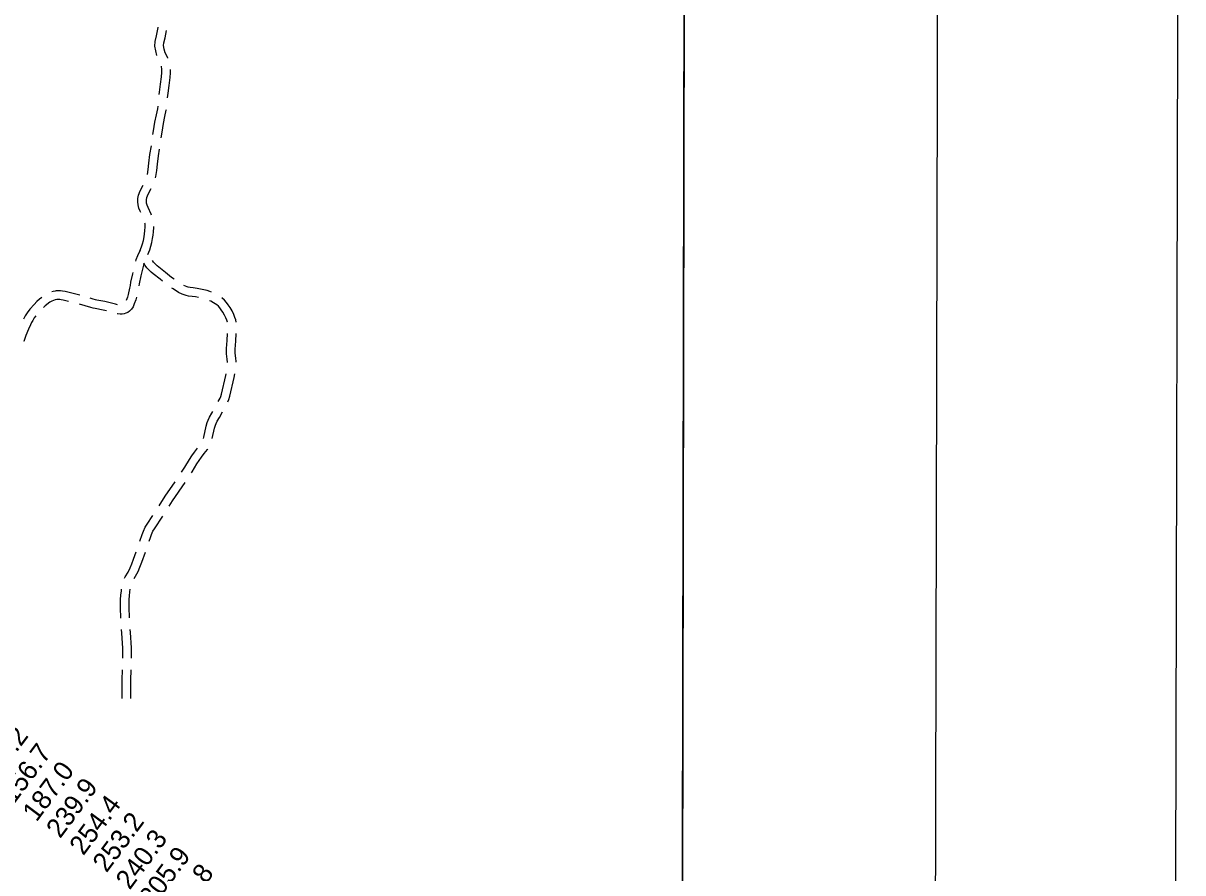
# Model space of a CAD drawing. Extents: x 3177385 to 3215275, y 903885 to 929304.
# Drawn here: x 3210670 to 3214691, y 918306 to 921253 of the extents above; entities that cross this region are included whole.
import ezdxf

# ---------------------------------------------------------------- set-up
doc = ezdxf.new("R2010")
doc.units = 0
for name, color, linetype in [('G-ANNO-NPLT', 7, 'Continuous'), ('V-ANNO-SYMB', 7, 'Continuous'), ('V-GRID-FRAM', 7, 'Continuous'), ('V-RIVR-RANG', 7, 'Continuous'), ('V-ROAD-CNTR', 7, 'Continuous'), ('V-SITE-VEGE', 7, 'Continuous')]:
    doc.layers.add(name, color=color, linetype=linetype)

msp = doc.modelspace()

# ---------------------------------------------------------------- linework, layer by layer
at = {"layer": 'G-ANNO-NPLT'}
msp.add_lwpolyline([(3177968.5, 904553.8), (3214635.1, 904468.5), (3214691.3, 928635.1), (3178024.7, 928720.4)], close=True, dxfattribs=at)
at = {"layer": 'V-ANNO-SYMB'}
msp.add_lwpolyline([(3180720.1, 905172.5), (3213803.2, 905095.5), (3213856.5, 928012), (3180773.4, 928089), (3180720.1, 905172.5)], dxfattribs=at)
at = {"layer": 'V-GRID-FRAM'}
msp.add_lwpolyline([(3181653.7, 927525.9), (3181603.5, 909337.1), (3212939.2, 909264.2), (3212973.6, 927453), (3181653.7, 927525.9)], dxfattribs=at)
at = {"layer": 'V-ROAD-CNTR'}
for points in [[(3211134.2, 921141.2), (3211130.3, 921156.9), (3211127.2, 921173.2), (3211127.6, 921189.3), (3211133, 921209.6), (3211138.7, 921238.7), (3211138.8, 921239.1)], [(3211171.9, 921131.6), (3211171.3, 921132.9), (3211162.7, 921151), (3211159.6, 921163.3), (3211157.3, 921175.7), (3211157.5, 921185), (3211162.2, 921202.8), (3211167.1, 921227.8)], [(3211141.7, 921005.4), (3211142.6, 921013.9), (3211146.2, 921041.6), (3211150.1, 921067.5), (3211151.1, 921082.5), (3211151, 921093.6), (3211149.8, 921103.6), (3211149.5, 921104.5)], [(3211170.7, 920993.8), (3211172.4, 921010.5), (3211176, 921037.4), (3211180, 921064.3), (3211181.1, 921081.6), (3211181, 921093.1)], [(3211120.1, 920867.3), (3211122.3, 920880.4), (3211126.8, 920910.2), (3211132.4, 920935.6), (3211137, 920956.6), (3211138.3, 920965.5)], [(3211148.7, 920855.8), (3211151.9, 920875.7), (3211156.3, 920904.8), (3211161.7, 920929.1), (3211166.5, 920951.3), (3211166.9, 920954.1)], [(3211101.1, 920728.6), (3211101.2, 920728.9), (3211104.1, 920745.9), (3211106.1, 920767.5), (3211109.8, 920797.8), (3211114.6, 920827.6)], [(3211129, 920717.3), (3211130.5, 920722), (3211133.8, 920742), (3211135.9, 920764.3), (3211139.5, 920793.6), (3211143.2, 920816.2)], [(3211078.1, 920597.1), (3211076, 920601.8), (3211071.7, 920612.2), (3211068.6, 920623.2), (3211067.5, 920634.1), (3211068.1, 920644.9), (3211070.6, 920657.2), (3211076.3, 920672.1), (3211086, 920691.7)], [(3211115.2, 920587.3), (3211113.9, 920591.2), (3211103.5, 920613.9), (3211100.1, 920622), (3211098.2, 920628.8), (3211097.6, 920634.7), (3211098, 920641.1), (3211099.5, 920648.9), (3211103.8, 920660), (3211113.9, 920680.4)], [(3211074.8, 920462.5), (3211080.8, 920477.1), (3211084.1, 920488.1), (3211086.9, 920499.5), (3211089.4, 920511.8), (3211091, 920522.2), (3211092, 920532.7), (3211093.2, 920546.5), (3211093.2, 920551.5), (3211092.8, 920557.5), (3211092.3, 920559.9)], [(3211102.6, 920451.2), (3211109.1, 920467.1), (3211113, 920480.2), (3211116.1, 920492.9), (3211118.9, 920506.5), (3211120.8, 920518.4), (3211121.9, 920530), (3211123.1, 920545.1), (3211123.2, 920548.4)], [(3211076.4, 920465.7), (3211066.3, 920446.3), (3211061.1, 920432.2), (3211059.7, 920427.6)], [(3211193.4, 920365.3), (3211184.9, 920371.1), (3211163.6, 920388.6), (3211140, 920407), (3211134.7, 920411.8), (3211127.6, 920418.4), (3211122.1, 920424.3), (3211118.2, 920429.7), (3211118.2, 920429.9)], [(3211050.5, 920388.7), (3211049.4, 920384), (3211042.8, 920355.1), (3211040.6, 920343.9), (3211038.6, 920333.8), (3211034.5, 920312.4), (3211031.8, 920303.1), (3211027.7, 920291.5)], [(3211089, 920421), (3211086.9, 920414), (3211078.7, 920377.4), (3211072.2, 920348.8), (3211070.8, 920342)], [(3211153.5, 920358.1), (3211144.9, 920365.1), (3211120.7, 920384), (3211114.3, 920389.7), (3211106.4, 920397.2), (3211098.9, 920405.2), (3211093.3, 920413), (3211088.6, 920420.6), (3211088.2, 920421.2)], [(3210782.3, 920324.3), (3210774.3, 920322.8), (3210769.1, 920321.3)], [(3210866.2, 920309.5), (3210815.5, 920322.3), (3210806.5, 920323.9), (3210799.8, 920324.7), (3210791.1, 920325.2), (3210783.8, 920324.5)], [(3211278.3, 920301.7), (3211268.2, 920303.8), (3211255.8, 920305.5), (3211244, 920307), (3211235.6, 920308.6), (3211228.8, 920310.6), (3211221.2, 920313.6), (3211209.2, 920319), (3211190, 920331.3), (3211185.6, 920334.4)], [(3211323.7, 920320.2), (3211317.2, 920323), (3211307.6, 920326.1), (3211296.3, 920328.7), (3211273.3, 920333.4), (3211259.8, 920335.3), (3211248.7, 920336.7), (3211242.6, 920337.8), (3211238.5, 920339), (3211232.8, 920341.3), (3211227.1, 920343.8)], [(3210734.8, 920301.9), (3210727.1, 920296.1), (3210717.5, 920287.6), (3210708.5, 920277.5), (3210693.7, 920261.4), (3210683.7, 920248.1), (3210677.5, 920237.8), (3210672.6, 920229.2), (3210671.5, 920227)], [(3210788, 920294.9), (3210781.1, 920293.5), (3210775.1, 920291.9), (3210769.3, 920289.2), (3210762.9, 920285.5), (3210746.2, 920272.9), (3210740.2, 920267.6)], [(3210827.3, 920288.4), (3210809.3, 920292.9), (3210802, 920294.2), (3210797, 920294.8), (3210791.7, 920295.1), (3210786.6, 920294.7)], [(3210959.1, 920255.6), (3210947.2, 920258.1), (3210920.2, 920263.2), (3210913.2, 920264.6), (3210904.3, 920267.2), (3210865.5, 920278.8), (3210865.2, 920278.8)], [(3210997.5, 920276.4), (3210989.8, 920278.4), (3210971.3, 920283.6), (3210953.1, 920287.5), (3210926, 920292.7), (3210920.4, 920293.8), (3210912.8, 920296), (3210902.9, 920299)], [(3211063, 920302.8), (3211060.4, 920294), (3211055.3, 920279.4), (3211051.2, 920269.7), (3211045.9, 920261.5), (3211039.2, 920254.7), (3211033.1, 920250.2), (3211026.6, 920246.9), (3211020.6, 920244.9), (3211013.7, 920243.9), (3211006.3, 920243.8), (3210997.1, 920245.6), (3210996.6, 920245.7)], [(3211378.3, 920216.4), (3211378.2, 920216.8), (3211376.3, 920222.7), (3211373, 920231.1), (3211368.5, 920240.7), (3211362.2, 920251), (3211356.7, 920259.5), (3211352.1, 920265.5), (3211346.9, 920271.7), (3211341.4, 920276.2), (3211329.8, 920283.3), (3211320.4, 920288.6), (3211316.5, 920290.5)], [(3211408.8, 920216.5), (3211407.3, 920224.3), (3211404.5, 920232.8), (3211400.6, 920242.9), (3211394.9, 920255), (3211387.6, 920266.9), (3211381.3, 920276.8), (3211375.4, 920284.4), (3211368.2, 920293), (3211358.9, 920300.7), (3211358.6, 920300.9)], [(3210713.9, 920238.4), (3210708.6, 920231.3), (3210703.4, 920222.6), (3210699.1, 920215.2), (3210695, 920206.7), (3210688.8, 920192.4), (3210679.9, 920169.8), (3210672.1, 920148.9), (3210672.1, 920148.9)], [(3211378.9, 920076.9), (3211378.9, 920077.8), (3211377.6, 920087.6), (3211375.2, 920105.9), (3211374.7, 920114.7), (3211375.1, 920124.8), (3211377.3, 920152.3), (3211378.6, 920176.5)], [(3211408.9, 920077), (3211408.9, 920079.8), (3211407.4, 920091.5), (3211405.1, 920108.8), (3211404.7, 920115), (3211405, 920123), (3211407.2, 920150.3), (3211408.6, 920176.6)], [(3211346.8, 919941.5), (3211349.5, 919946.4), (3211352.9, 919953), (3211355, 919957.9), (3211357.6, 919966.8), (3211372.7, 920031.1), (3211373.8, 920037.3)], [(3211380.1, 919940.5), (3211383.3, 919947.7), (3211386.6, 919959.2), (3211402, 920024.9), (3211404.3, 920036.7), (3211404.4, 920037.3)], [(3211295.3, 919812.5), (3211296.2, 919816.9), (3211305, 919856), (3211308.5, 919868.3), (3211311.5, 919876.3), (3211316.7, 919886.9), (3211324.6, 919900.4), (3211327.7, 919906.3)], [(3211326, 919812.6), (3211334.1, 919848.7), (3211337, 919858.9), (3211339.1, 919864.4), (3211343.1, 919872.7), (3211350.7, 919885.7), (3211361.3, 919905.2)], [(3211219.4, 919695.6), (3211231.1, 919712.8), (3211247.4, 919740.4), (3211255.3, 919752.5), (3211264, 919765.4), (3211274.4, 919779)], [(3211254.4, 919693.7), (3211256.5, 919696.7), (3211272.9, 919724.6), (3211280.3, 919735.9), (3211288.4, 919748), (3211298.3, 919760.9), (3211308.8, 919774.4), (3211310.3, 919776.4)], [(3211142, 919579), (3211162.9, 919612.6), (3211196.9, 919662.6)], [(3211176.3, 919577.5), (3211188, 919596.2), (3211231.9, 919660.6)], [(3211075.2, 919457), (3211082.9, 919479.5), (3211087.5, 919491.5), (3211093.1, 919504.7), (3211099.7, 919515.7), (3211119.8, 919545.7)], [(3211106.9, 919456.8), (3211111.1, 919469.3), (3211115.3, 919480.3), (3211119.9, 919491.1), (3211125, 919499.6), (3211154.7, 919543.9)], [(3211021.8, 919328.1), (3211023.9, 919332.9), (3211034.1, 919349.6), (3211041.7, 919364.1), (3211047.1, 919377.5), (3211053.1, 919393.8), (3211062.1, 919419.2)], [(3211055.4, 919327), (3211060.2, 919334.8), (3211069, 919351.4), (3211075.1, 919366.8), (3211081.3, 919383.6), (3211093.8, 919418.9)], [(3211008.9, 919190.1), (3211008.6, 919197.2), (3211007.6, 919218.8), (3211007.5, 919232.4), (3211007.9, 919254.7), (3211008.5, 919269.5), (3211010.6, 919284.7), (3211011.3, 919289.8)], [(3211039, 919190.2), (3211038.6, 919198.6), (3211037.6, 919219.6), (3211037.5, 919232.2), (3211037.9, 919253.9), (3211038.4, 919266.9), (3211040.3, 919280.6), (3211041.5, 919289.9)], [(3211016.1, 919050.3), (3211016.2, 919063.4), (3211015.9, 919085.3), (3211012.6, 919137.8), (3211011.6, 919150.2)], [(3211046.1, 919050.5), (3211046.2, 919063.5), (3211045.9, 919086.5), (3211042.5, 919140), (3211041.7, 919150.4)], [(3211013, 918910.4), (3211012.9, 918946.8), (3211013.5, 918975.8), (3211014.7, 919010.4)], [(3211043, 918910.6), (3211042.9, 918946.5), (3211043.5, 918975), (3211044.7, 919010.5)]]:
    msp.add_lwpolyline(points, dxfattribs=at)
at = {"layer": 'V-SITE-VEGE'}
msp.add_line((3212964.7, 922770.9), (3212950.4, 915228.8), dxfattribs=at)

# ---------------------------------------------------------------- texts
at = {"layer": 'V-RIVR-RANG'}
for s, p in [('157.2', (3210557.4, 918601.8)), ('156.7', (3210637.8, 918542.2)), ('187.0', (3210716.4, 918480.4)), ('239.9', (3210798.3, 918423)), ('254.4', (3210878.8, 918363.6)), ('253.2', (3210959.2, 918304.1)), ('240.3', (3211039.5, 918244.6)), ('205.9', (3211119.7, 918184.8)), ('173.8', (3211200.2, 918125.5))]:
    msp.add_text(s, height=67, rotation=53.3283, dxfattribs=at).set_placement(p)

doc.saveas('drawing.dxf')
